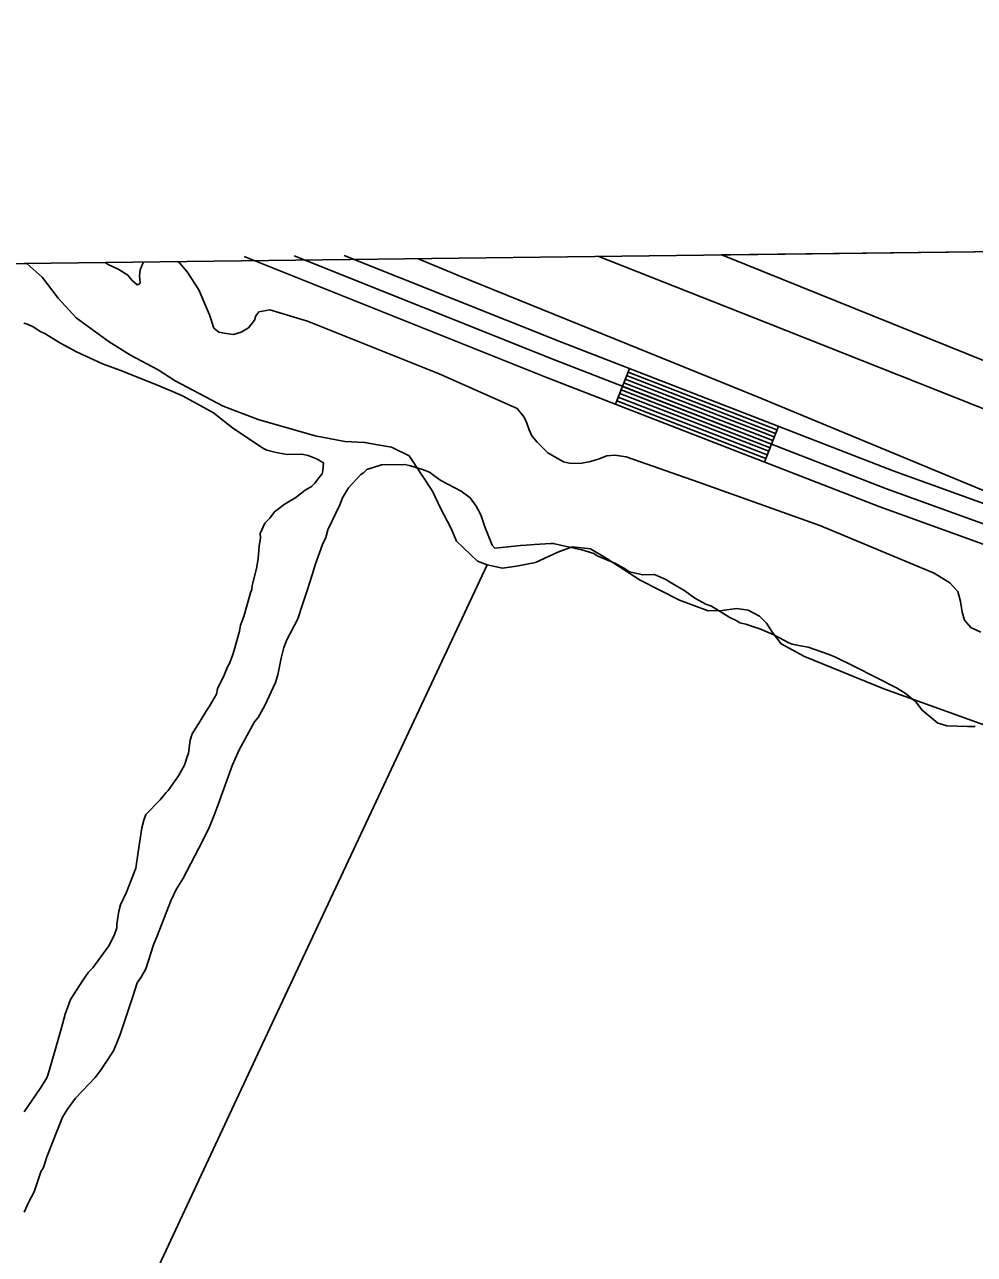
# Model space of a CAD drawing. Extents: x 3704301 to 3742427, y 506229 to 532009.
# Drawn here: x 3724729 to 3725472, y 529253 to 530215 of the extents above; entities that cross this region are included whole.
import ezdxf

# ---------------------------------------------------------------- set-up
doc = ezdxf.new("R2010")
doc.units = 0
for name, color, linetype in [('V-GRID-FRAM', 7, 'Continuous'), ('V-LEVE-TOET', 7, 'Continuous'), ('V-ROAD-CNTR', 7, 'Continuous'), ('V-SITE-VEGE', 7, 'Continuous'), ('V-TOPO-SHOR', 7, 'Continuous'), ('V-WETL-SWMP', 7, 'Continuous')]:
    doc.layers.add(name, color=color, linetype=linetype)

msp = doc.modelspace()

# ---------------------------------------------------------------- linework, layer by layer
at = {"layer": 'V-GRID-FRAM'}
msp.add_lwpolyline([(3708355.73, 529827.79), (3740022.42, 530214.7), (3740252.5, 512033.28), (3708569.94, 511646.18), (3708355.73, 529827.79)], dxfattribs=at)
at = {"layer": 'V-LEVE-TOET'}
for points in [[(3725679.83, 529773.9), (3725531.63, 529828.63), (3725302.73, 529923.5), (3725069.14, 530018.28), (3725036.67, 530031.61)], [(3725178.54, 530033.34), (3725310, 529981.39), (3725546.87, 529887.62), (3725713.26, 529819.89)]]:
    msp.add_lwpolyline(points, dxfattribs=at)
at = {"layer": 'V-ROAD-CNTR'}
for p, q in [((3725191.61, 529917.7), (3725202.45, 529945.68)), ((3725308.16, 529872.52), (3725319, 529900.5))]:
    msp.add_line(p, q, dxfattribs=at)
for points in [[(3726659.52, 529362.35), (3726612.63, 529381.69), (3726335.03, 529483.16), (3726096.51, 529575.93), (3725981.88, 529615.7), (3725847.95, 529664.98), (3725775.19, 529700.27), (3725711.12, 529730.73), (3725647.47, 529747.55), (3725398.32, 529837.57), (3725138.27, 529938.38), (3724900.95, 530033.22)], [(3727690.83, 528967.74), (3727345.85, 529097.68), (3727133.3, 529187.94), (3726822.49, 529316.94), (3726697.33, 529362.98), (3726618.07, 529395.67), (3726340.33, 529497.2), (3726101.69, 529590.01), (3725986.93, 529629.82), (3725853.83, 529678.8), (3725781.68, 529713.79), (3725716.3, 529744.87), (3725651.94, 529761.89), (3725403.58, 529851.62), (3725143.76, 529952.34), (3724940.17, 530033.7)], [(3727696.12, 528981.78), (3727351.43, 529111.61), (3727139.11, 529201.77), (3726827.96, 529330.91), (3726702.79, 529376.96), (3726623.51, 529409.66), (3726345.62, 529511.23), (3726106.87, 529604.09), (3725991.98, 529643.95), (3725859.71, 529692.62), (3725788.17, 529727.32), (3725721.48, 529759.02), (3725656.41, 529776.22), (3725408.84, 529865.67), (3725149.26, 529966.29), (3724979.39, 530034.18)], [(3725315.75, 529892.1), (3725199.2, 529937.28)], [(3725316.83, 529894.9), (3725200.28, 529940.08)], [(3725317.91, 529897.7), (3725201.36, 529942.88)], [(3725311.41, 529880.92), (3725194.86, 529926.1)], [(3725312.49, 529883.71), (3725195.94, 529928.89)], [(3725313.58, 529886.51), (3725197.03, 529931.69)], [(3725314.66, 529889.31), (3725198.11, 529934.49)], [(3725309.24, 529875.32), (3725192.69, 529920.5)], [(3725310.32, 529878.12), (3725193.77, 529923.3)]]:
    msp.add_lwpolyline(points, dxfattribs=at)
at = {"layer": 'V-SITE-VEGE'}
for p, q in [((3724728.7, 529981.27), (3724731.45, 529980.23)), ((3724731.45, 529980.23), (3724735.84, 529978.15)), ((3724735.84, 529978.15), (3724741.89, 529974.47)), ((3724741.89, 529974.47), (3724744.63, 529973.44)), ((3724744.63, 529973.44), (3724757.3, 529965.54)), ((3724757.3, 529965.54), (3724769.94, 529958.74)), ((3724769.94, 529958.74), (3724790.25, 529949.37)), ((3724790.25, 529949.37), (3724804.48, 529944.23)), ((3724804.48, 529944.23), (3724835.18, 529931.81)), ((3724835.18, 529931.81), (3724845.05, 529927.67)), ((3724845.05, 529927.67), (3724853.28, 529924.03)), ((3724853.28, 529924.03), (3724876.93, 529910.93)), ((3724876.93, 529910.93), (3724884.66, 529905.11)), ((3724884.66, 529905.11), (3724891.84, 529899.27)), ((3724891.84, 529899.27), (3724915.55, 529883.45)), ((3724915.55, 529883.45), (3724918.84, 529881.89)), ((3724918.84, 529881.89), (3724925.95, 529879.86)), ((3724925.95, 529879.86), (3724934.68, 529878.41)), ((3724934.68, 529878.41), (3724946.08, 529878.65)), ((3724946.08, 529878.65), (3724951, 529877.66)), ((3724951, 529877.66), (3724957.58, 529875.08)), ((3724957.58, 529875.08), (3724963.08, 529871.93)), ((3724963.08, 529871.93), (3724962.66, 529865.94)), ((3724958.99, 529859.34), (3724956.34, 529856.02)), ((3724960.57, 529861.55), (3724958.99, 529859.34)), ((3724962.17, 529863.21), (3724960.57, 529861.55)), ((3724962.66, 529865.94), (3724962.17, 529863.21)), ((3724948.84, 529850.44), (3724941.34, 529844.84)), ((3724953.68, 529853.25), (3724948.84, 529850.44)), ((3724956.34, 529856.02), (3724953.68, 529853.25)), ((3724932.22, 529839.22), (3724924.73, 529833.63)), ((3724937.05, 529842.04), (3724932.22, 529839.22)), ((3724941.34, 529844.84), (3724937.05, 529842.04)), ((3724924.73, 529833.63), (3724921.02, 529828.66)), ((3724917.29, 529824.78), (3724913.66, 529816.55)), ((3724921.02, 529828.66), (3724917.29, 529824.78)), ((3724913.73, 529813.29), (3724912.77, 529806.75)), ((3724913.66, 529816.55), (3724913.73, 529813.29)), ((3724912.77, 529806.75), (3724911.89, 529796.94)), ((3724911.89, 529796.94), (3724910.94, 529790.4)), ((3724910.94, 529790.4), (3724907.43, 529775.65)), ((3724906.95, 529772.92), (3724905.92, 529770.18)), ((3724907.43, 529775.65), (3724906.95, 529772.92)), ((3724905.92, 529770.18), (3724900.86, 529751.6)), ((3724898.28, 529745.02), (3724897.29, 529740.11)), ((3724900.86, 529751.6), (3724898.28, 529745.02)), ((3724897.29, 529740.11), (3724893.25, 529725.35)), ((3724893.25, 529725.35), (3724892.23, 529722.06)), ((3724889.66, 529714.95), (3724888.08, 529712.2)), ((3724892.23, 529722.06), (3724889.66, 529714.95)), ((3724884.98, 529704.52), (3724882.36, 529699.57)), ((3724888.08, 529712.2), (3724884.98, 529704.52)), ((3724880.28, 529695.18), (3724879.28, 529690.81)), ((3724882.36, 529699.57), (3724880.28, 529695.18)), ((3724879.28, 529690.81), (3724874.04, 529681.46)), ((3724871.4, 529677.6), (3724866.66, 529669.9)), ((3724874.04, 529681.46), (3724871.4, 529677.6)), ((3724866.66, 529669.9), (3724860.34, 529659.98)), ((3724860.34, 529659.98), (3724858.81, 529655.06)), ((3724858.81, 529655.06), (3724857.4, 529644.7)), ((3724856.37, 529641.96), (3724854.33, 529635.39)), ((3724857.4, 529644.7), (3724856.37, 529641.96)), ((3724854.33, 529635.39), (3724849.6, 529627.14)), ((3724849.6, 529627.14), (3724841.69, 529615.56)), ((3724835.31, 529608.36), (3724824.14, 529596.72)), ((3724840.09, 529613.9), (3724835.31, 529608.36)), ((3724841.69, 529615.56), (3724840.09, 529613.9)), ((3724822.6, 529592.34), (3724821.09, 529586.33)), ((3724824.14, 529596.72), (3724822.6, 529592.34)), ((3724821.09, 529586.33), (3724819.16, 529574.33)), ((3724819.16, 529574.33), (3724818.22, 529567.24)), ((3724818.22, 529567.24), (3724816.3, 529554.7)), ((3724816.3, 529554.7), (3724809.07, 529536.07)), ((3724809.07, 529536.07), (3724804.38, 529526.19)), ((3724804.38, 529526.19), (3724802.86, 529521.26)), ((3724802.86, 529521.26), (3724801.44, 529510.91)), ((3724801.49, 529508.19), (3724799.44, 529502.17)), ((3724801.44, 529510.91), (3724801.49, 529508.19)), ((3724795.26, 529493.93), (3724782.57, 529476.81)), ((3724799.44, 529502.17), (3724795.26, 529493.93)), ((3724782.57, 529476.81), (3724779.38, 529473.49)), ((3724775.15, 529467.42), (3724765.14, 529451.99)), ((3724779.38, 529473.49), (3724775.15, 529467.42)), ((3724765.14, 529451.99), (3724761.03, 529440.49)), ((3724761.03, 529440.49), (3724759.01, 529432.84)), ((3724756.97, 529426.28), (3724752.42, 529409.87)), ((3724759.01, 529432.84), (3724756.97, 529426.28)), ((3724752.42, 529409.87), (3724747.33, 529392.92)), ((3724746.3, 529390.18), (3724741.56, 529382.47)), ((3724747.33, 529392.92), (3724746.3, 529390.18)), ((3724741.56, 529382.47), (3724728.89, 529364.27))]:
    msp.add_line(p, q, dxfattribs=at)
for points in [[(3724729.02, 529285.57), (3724732.67, 529293.79), (3724736.85, 529301.49), (3724741.96, 529317.36), (3724744.07, 529320.67), (3724746.62, 529328.87), (3724759.02, 529360.11), (3724762.7, 529366.17), (3724769.05, 529375), (3724784.48, 529391.08), (3724788.71, 529396.6), (3724792.41, 529402.11), (3724798.73, 529412.03), (3724801.32, 529418.06), (3724803.9, 529424.64), (3724814.15, 529455.29), (3724817.21, 529465.14), (3724820.38, 529469.55), (3724824.04, 529476.15), (3724830.19, 529494.76), (3724833.29, 529502.44), (3724843.61, 529529.29), (3724847.78, 529538.07), (3724853.04, 529546.33), (3724865.59, 529570.51), (3724873.43, 529585.89), (3724877.56, 529596.3), (3724880.66, 529604.52), (3724891.98, 529635.74), (3724897.18, 529647.27), (3724909.23, 529669.26), (3724911.88, 529672.57), (3724917.12, 529681.92), (3724925.44, 529700.03), (3724927.5, 529706.06), (3724929.94, 529719.15), (3724931.95, 529727.35), (3724934.54, 529733.38), (3724942.9, 529749.86), (3724947, 529761.9), (3724950.58, 529772.85), (3724954.15, 529784.34), (3724956.71, 529792), (3724962.37, 529807.88), (3724964.97, 529813.37), (3724966.48, 529819.38), (3724975.86, 529839.15), (3724977.92, 529844.62), (3724982.65, 529852.33), (3724992.22, 529862.86), (3724994.37, 529863.99), (3724997.03, 529866.76), (3725008.38, 529870.26), (3725026.85, 529870.64), (3725031.22, 529869.64), (3725040.53, 529866.57), (3725046, 529864.51), (3725049.32, 529861.86), (3725054.83, 529858.17), (3725070.77, 529849.8), (3725077.95, 529844.51), (3725082.43, 529838.08), (3725085.25, 529833.24), (3725086.39, 529830.55), (3725089.28, 529821.91), (3725095.02, 529807.35), (3725097.24, 529805.22), (3725112.43, 529806.62), (3725117.31, 529807.27), (3725121.65, 529807.35), (3725128.17, 529808.03), (3725140.65, 529808.83), (3725142.82, 529808.88), (3725162.49, 529804.39), (3725165.21, 529803.9), (3725174.52, 529800.83), (3725177.27, 529799.26), (3725191.53, 529793.03), (3725198.13, 529789.36), (3725202.53, 529786.73)], [(3725202.53, 529786.73), (3725212.91, 529784.22), (3725222.15, 529784.41), (3725231.48, 529780.26), (3725233.69, 529778.67), (3725241.38, 529774.48), (3725245.79, 529771.85), (3725253.52, 529766.03), (3725262.31, 529761.32), (3725266.69, 529759.78), (3725281.01, 529750.83), (3725286.5, 529748.23), (3725288.71, 529746.64), (3725293.62, 529745.66), (3725299.64, 529743.61), (3725304.56, 529742.08), (3725315.53, 529737.41), (3725327.08, 529731.13), (3725329.82, 529730.09), (3725336.37, 529728.6), (3725342.37, 529727.63), (3725358.79, 529721.99), (3725363.73, 529719.92)], [(3725363.73, 529719.92), (3725378.56, 529712.61), (3725411.52, 529695.9), (3725418.13, 529691.68), (3725426.42, 529684.79), (3725431.45, 529678.37), (3725443.61, 529668.29), (3725445.8, 529667.79), (3725450.73, 529666.26), (3725467.05, 529665.51), (3725473.02, 529665.63)]]:
    msp.add_lwpolyline(points, dxfattribs=at)
at = {"layer": 'V-TOPO-SHOR'}
for points in [[(3724729.27, 530027.85), (3724731.2, 530027.51), (3724742.91, 530017.14), (3724755.64, 530000.59), (3724769.67, 529985.4), (3724795.5, 529966.46), (3724812.08, 529956.19), (3724833.77, 529944.7), (3724847, 529935.9)], [(3724792.19, 530028.62), (3724794.71, 530026.95), (3724803.1, 530023.21), (3724810.03, 530018.63), (3724813.21, 530014.79), (3724817.35, 530011.13), (3724819.29, 530011.98), (3724819.76, 530012.97), (3724819.17, 530018.17), (3724819.56, 530022.9), (3724822.31, 530028.99)], [(3724848.98, 530029.31), (3724850.4, 530028.26), (3724856.57, 530021.22), (3724865.65, 530007.24), (3724873.88, 529987.7), (3724877.35, 529977.34), (3724881.33, 529974.01), (3724885.42, 529973.28), (3724892.77, 529972.29), (3724898.59, 529974.2), (3724904.39, 529977.58), (3724909.15, 529983.38), (3724910.22, 529986.98), (3724912.6, 529989.96), (3724921.2, 529991.45), (3724950.55, 529982.6), (3725053.69, 529941.57), (3725114.53, 529914.32), (3725120.21, 529907.6), (3725122.1, 529902.91), (3725124, 529897.57), (3725126.05, 529893.06), (3725130.23, 529887.93), (3725138.71, 529879.63)], [(3724847, 529935.9), (3724884.57, 529916.11), (3724911.99, 529905.83), (3724956.49, 529893.04), (3724979.81, 529888.66), (3724995.31, 529887.87), (3725005.74, 529885.88), (3725016.4, 529884.11), (3725030.03, 529877.31), (3725048.29, 529849.82), (3725055, 529835.8), (3725062.6, 529820.92), (3725067.24, 529810.62), (3725083.49, 529795.03), (3725091.07, 529792.09), (3725103.07, 529789.46), (3725114.09, 529791.02), (3725128.85, 529793.97), (3725146.38, 529802.08), (3725157.57, 529806.29), (3725171.99, 529804.6), (3725184.3, 529797.33), (3725210.98, 529779.97), (3725241.6, 529764.45), (3725264.12, 529756.07), (3725274.95, 529756.3), (3725286.2, 529757.86), (3725295.29, 529756.72), (3725304.24, 529751.82), (3725309.66, 529746.4), (3725314.46, 529739.2), (3725321.05, 529730.27), (3725339.39, 529720.47), (3725401.41, 529694.99), (3725497.23, 529660.7)], [(3725138.71, 529879.63), (3725150.9, 529872.72), (3725156.63, 529871.37), (3725165.1, 529871.55), (3725171.91, 529872.99), (3725178.71, 529874.92), (3725184.69, 529877.33), (3725191.03, 529877.78), (3725199.86, 529876.5), (3725256.46, 529856.82), (3725351.48, 529822.95), (3725440.87, 529785.54), (3725453.08, 529777.97), (3725459.41, 529771.26), (3725461.53, 529763.48), (3725462.85, 529755.04), (3725464.6, 529748.72), (3725469.45, 529742.96), (3725477.34, 529739.54)], [(3725091.07, 529792.09), (3724915.35, 529417.43), (3724790.19, 529149.32), (3724665.98, 528877.13), (3724534.74, 528619.73), (3724405.99, 528326.35), (3724298.25, 528079.99), (3724130.1, 527708.13), (3724098.35, 527642.11), (3724013.67, 527456.9), (3723982.38, 527397.06), (3723925.06, 527262.19)]]:
    msp.add_lwpolyline(points, dxfattribs=at)
at = {"layer": 'V-WETL-SWMP'}
for p, q in [((3731990.07, 530116.56), (3725274.55, 530034.51)), ((3725274.55, 530034.51), (3725277.85, 530033.21)), ((3725277.85, 530033.21), (3725565.98, 529916.96))]:
    msp.add_line(p, q, dxfattribs=at)
msp.add_arc((3725307.22, 530018.68), 35.25, 153.28068, 154.01637, dxfattribs=at)

doc.saveas('drawing.dxf')
